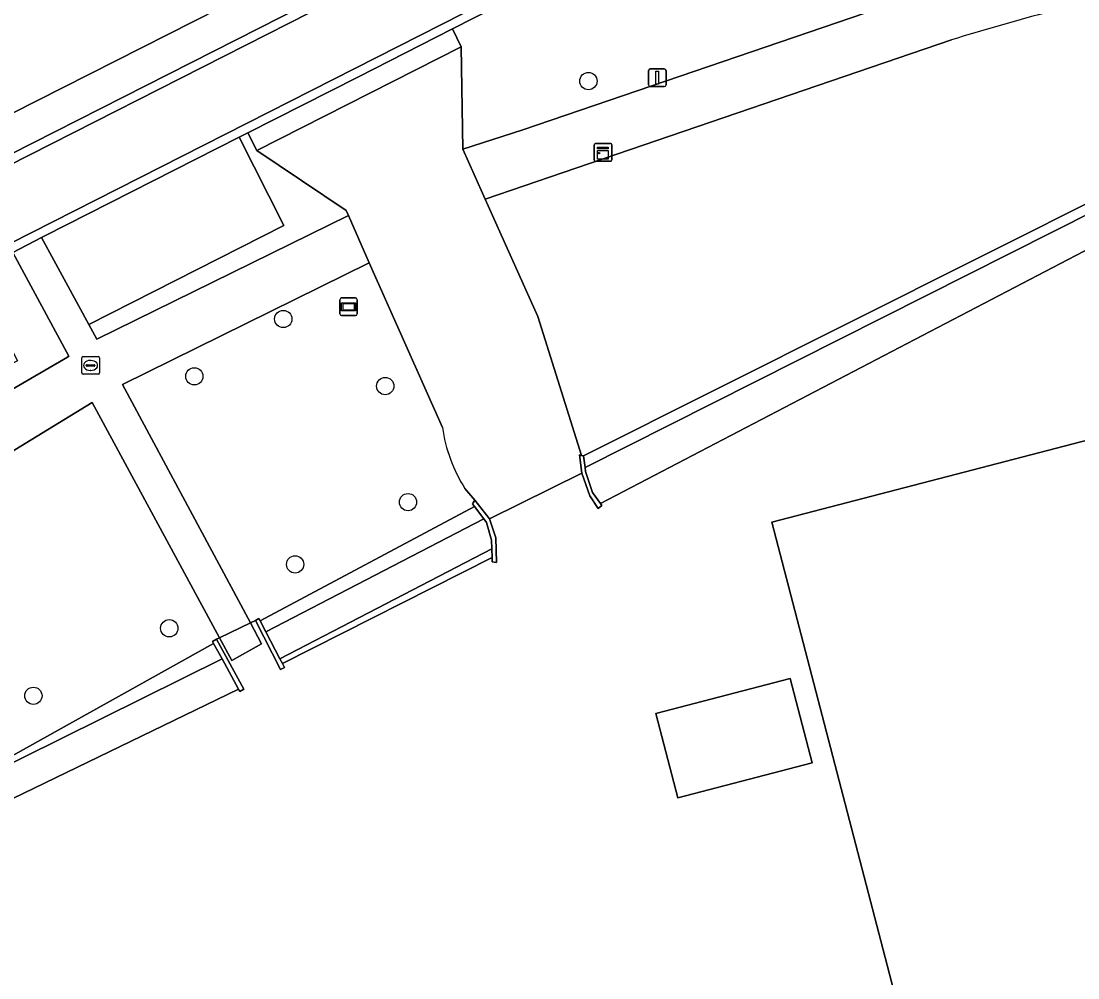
# Model space of a CAD drawing. Extents: x 162879 to 165540, y 384011 to 385181.
# Drawn here: x 163438 to 163497.9, y 384370.1 to 384424.3 of the extents above; entities that cross this region are included whole.
import ezdxf

# ---------------------------------------------------------------- set-up
doc = ezdxf.new("R2010")
doc.units = 0
for name, color, linetype in [('IMGEO_Boom', 7, 'Continuous'), ('IMGEO_Brandkraan', 7, 'Continuous'), ('IMGEO_Erf', 7, 'Continuous'), ('IMGEO_Grasland_agrarisch', 7, 'Continuous'), ('IMGEO_Groenvoorziening', 7, 'Continuous'), ('IMGEO_Kast', 7, 'Continuous'), ('IMGEO_Lichtmast', 7, 'Continuous'), ('IMGEO_Loofbos', 7, 'Continuous'), ('IMGEO_Muur', 7, 'Continuous'), ('IMGEO_Oever', 7, 'Continuous'), ('IMGEO_Pand', 7, 'Continuous'), ('IMGEO_Parkeervlak_open', 7, 'Continuous'), ('IMGEO_Reclamebord', 7, 'Continuous'), ('IMGEO_Rijbaan_lokaal_gesloten', 7, 'Continuous'), ('IMGEO_Rijbaan_lokaal_open', 7, 'Continuous'), ('IMGEO_Voetpad_open', 7, 'Continuous'), ('IMGEO_Waterloop', 7, 'Continuous')]:
    doc.layers.add(name, color=color, linetype=linetype)

msp = doc.modelspace()

# ---------------------------------------------------------------- linework, layer by layer
at = {"layer": 'IMGEO_Boom'}
for centre in [(163470.186, 384420.915), (163452.884, 384407.426), (163447.841, 384404.175), (163458.665, 384403.621), (163459.957, 384397.041), (163453.557, 384393.511), (163446.421, 384389.889), (163438.716, 384386.059)]:
    msp.add_circle(centre, 0.489, dxfattribs=at)
at = {"layer": 'IMGEO_Brandkraan'}
for p, q in [((163441.458, 384404.366), (163441.458, 384405.218)), ((163441.533, 384405.292), (163442.385, 384405.292)), ((163441.946, 384405.072), (163441.971, 384405.072)), ((163442.459, 384405.218), (163442.459, 384404.366)), ((163441.717, 384404.786), (163441.717, 384404.798)), ((163442.155, 384404.749), (163441.757, 384404.749)), ((163441.76, 384404.835), (163442.158, 384404.835)), ((163441.969, 384404.512), (163441.944, 384404.512)), ((163442.201, 384404.798), (163442.201, 384404.786)), ((163442.385, 384404.292), (163441.533, 384404.292))]:
    msp.add_line(p, q, dxfattribs=at)
for points in [[(163441.458, 384404.366), (163441.458, 384405.218)], [(163441.533, 384405.292), (163442.385, 384405.292)], [(163442.459, 384405.218), (163442.459, 384404.366)], [(163442.385, 384404.292), (163441.533, 384404.292)]]:
    msp.add_lwpolyline(points, dxfattribs=at)
for centre, radius, start, end in [((163441.535, 384405.216), 0.0765, 91.55205, 178.44795), ((163441.535, 384405.216), 0.0765, 91.55205, 178.44795), ((163442.383, 384405.216), 0.0765, 1.55205, 88.44795), ((163442.383, 384405.216), 0.0765, 1.55205, 88.44795), ((163441.757, 384404.795), 0.0403, 85.87752, 175.75265), ((163441.754, 384404.785), 0.0366, 178.93798, 274.71019), ((163442.158, 384404.792), 0.043, 264.86636, 352.45326), ((163442.162, 384404.797), 0.0386, 1.73085, 96.63898), ((163441.535, 384404.368), 0.0765, 181.55205, 268.44795), ((163441.535, 384404.368), 0.0765, 181.55205, 268.44795), ((163442.383, 384404.368), 0.0765, 271.55205, 358.44795), ((163442.383, 384404.368), 0.0765, 271.55205, 358.44795)]:
    msp.add_arc(centre, radius, start, end, dxfattribs=at)
for centre, major_axis, ratio, start_param, end_param in [((163441.945, 384404.792), (-0.387, 0.002), 0.722429, 4.712389, 7.853982), ((163441.97, 384404.792), (-0.39, 0.002), 0.717154, 1.570796, 4.712389)]:
    msp.add_ellipse(centre, major_axis=major_axis, ratio=ratio, start_param=start_param, end_param=end_param, dxfattribs=at)
at = {"layer": 'IMGEO_Erf'}
for points in [[(163500, 384412.169), (163470.866, 384396.969), (163470.949, 384396.854), (163470.744, 384396.674), (163470.259, 384397.39), (163469.819, 384398.681), (163464.573, 384396.089), (163464.938, 384395.013), (163464.978, 384393.613), (163464.733, 384393.658), (163464.726, 384393.91), (163452.836, 384387.885), (163452.953, 384387.66), (163452.735, 384387.556), (163451.313, 384390.328), (163451.023, 384390.189), (163451.656, 384389.009), (163449.963, 384388.057), (163449.263, 384389.349), (163449.105, 384389.273), (163450.646, 384386.429), (163450.425, 384386.311), (163450.353, 384386.442), (163432.033, 384377.572)], [(163489.393, 384362.069), (163480.582, 384395.901), (163500, 384400.959)]]:
    msp.add_lwpolyline(points, dxfattribs=at)
msp.add_lwpolyline([(163475.259, 384380.272), (163474.014, 384385.052), (163481.618, 384387.032), (163482.863, 384382.252)], close=True, dxfattribs=at)
at = {"layer": 'IMGEO_Grasland_agrarisch'}
msp.add_lwpolyline([(163373.344, 384387.242), (163392.671, 384396.393), (163404.998, 384402.561), (163430.054, 384415.32), (163455.223, 384428.073)], dxfattribs=at)
at = {"layer": 'IMGEO_Groenvoorziening'}
for points in [[(163451.393, 384416.975), (163450.879, 384417.982), (163450.384, 384417.731), (163452.924, 384412.729), (163441.856, 384407.11), (163442.311, 384406.274), (163456.576, 384413.287), (163456.459, 384413.578)], [(163434.759, 384401.832), (163440.643, 384405.264), (163440.732, 384405.317), (163437.546, 384411.196), (163435.219, 384410.006), (163437.817, 384405.06), (163410.112, 384390.976), (163399.869, 384385.833), (163399.777, 384385.786), (163401.73, 384381.953), (163402.925, 384382.559), (163415.788, 384390.039)]]:
    msp.add_lwpolyline(points, close=True, dxfattribs=at)
at = {"layer": 'IMGEO_Kast'}
for p, q in [((163470.513, 384416.446), (163470.513, 384417.287)), ((163470.513, 384417.287), (163470.513, 384416.446)), ((163470.588, 384417.371), (163471.429, 384417.371)), ((163471.429, 384417.371), (163470.588, 384417.371)), ((163471.513, 384417.296), (163471.513, 384416.455)), ((163471.513, 384416.455), (163471.513, 384417.296)), ((163471.438, 384416.371), (163470.597, 384416.371)), ((163470.597, 384416.371), (163471.438, 384416.371))]:
    msp.add_line(p, q, dxfattribs=at)
for points in [[(163470.708, 384417.161), (163471.308, 384417.161), (163471.308, 384417.076), (163470.708, 384417.076), (163470.708, 384417.161)], [(163470.708, 384416.986), (163471.308, 384416.986), (163471.308, 384416.497), (163470.708, 384416.497), (163470.708, 384416.986)]]:
    msp.add_lwpolyline(points, dxfattribs=at)
msp.add_circle((163470.792, 384416.835), 0.0377, dxfattribs=at)
for centre, start, end in [((163470.591, 384417.293), 92.4484, 184.28452), ((163470.591, 384417.293), 92.4484, 184.28452), ((163471.435, 384417.293), 2.4484, 94.28452), ((163471.435, 384417.293), 2.4484, 94.28452), ((163470.591, 384416.449), 182.4484, 274.28452), ((163470.591, 384416.449), 182.4484, 274.28452), ((163471.435, 384416.449), 272.4484, 4.28452), ((163471.435, 384416.449), 272.4484, 4.28452)]:
    msp.add_arc(centre, 0.0779, start, end, dxfattribs=at)
at = {"layer": 'IMGEO_Lichtmast'}
for p, q in [((163473.595, 384420.706), (163473.595, 384421.506)), ((163473.595, 384421.506), (163473.595, 384420.706)), ((163473.695, 384421.606), (163474.485, 384421.606)), ((163474.485, 384421.606), (163473.695, 384421.606)), ((163474.585, 384421.506), (163474.585, 384420.706)), ((163474.585, 384420.706), (163474.585, 384421.506)), ((163474.485, 384420.606), (163473.695, 384420.606)), ((163473.695, 384420.606), (163474.485, 384420.606))]:
    msp.add_line(p, q, dxfattribs=at)
msp.add_lwpolyline([(163474.015, 384421.481), (163474.165, 384421.481), (163474.165, 384420.731), (163474.015, 384420.731), (163474.015, 384421.481)], dxfattribs=at)
for centre, start, end in [((163473.695, 384421.506), 90, 180), ((163473.695, 384421.506), 90, 180), ((163474.485, 384421.506), 0, 90), ((163474.485, 384421.506), 360, 90), ((163473.695, 384420.706), 180, 270), ((163473.695, 384420.706), 180, 270), ((163474.485, 384420.706), 270, 0), ((163474.485, 384420.706), 270, 0)]:
    msp.add_arc(centre, 0.1, start, end, dxfattribs=at)
at = {"layer": 'IMGEO_Loofbos'}
for points in [[(163519.219, 384434.135), (163518.278, 384435.986), (163513.536, 384445.452), (163511.836, 384448.897), (163501.208, 384443.552), (163479.686, 384432.623), (163462.473, 384423.873), (163462.973, 384422.848), (163463.064, 384417.05), (163466.469, 384418.149), (163489.956, 384426.192)], [(163490.778, 384423.254), (163468.763, 384415.737), (163464.334, 384414.22), (163467.327, 384407.562), (163469.798, 384399.69), (163469.916, 384399.657), (163500, 384414.745), (163522.698, 384426.425)], [(163461.904, 384401.279), (163457.763, 384410.616), (163443.764, 384403.717), (163451.023, 384390.189), (163451.313, 384390.328), (163451.505, 384390.452), (163451.575, 384390.316), (163463.725, 384396.79), (163463.609, 384396.942), (163463.753, 384397.144), (163463.179, 384397.819)]]:
    msp.add_lwpolyline(points, dxfattribs=at)
msp.add_lwpolyline([(163431.11, 384379.435), (163436.679, 384382.204), (163448.933, 384389.034), (163448.876, 384389.139), (163449.105, 384389.273), (163449.263, 384389.349), (163442.041, 384402.685), (163411.931, 384384.253), (163403.114, 384379.365), (163406.542, 384366.796)], close=True, dxfattribs=at)
for centre, radius, start, end in [((163533.98, 384283.024), 146.734, 104.98344, 107.12283), ((163470.735, 384402.568), 8.924, 188.30552, 212.15187)]:
    msp.add_arc(centre, radius, start, end, dxfattribs=at)
at = {"layer": 'IMGEO_Muur'}
for points in [[(163469.998, 384399.012), (163469.916, 384399.657), (163469.798, 384399.69), (163469.673, 384399.725), (163469.819, 384398.681), (163470.259, 384397.39), (163470.744, 384396.674), (163470.949, 384396.854), (163470.866, 384396.969), (163470.421, 384397.589), (163470.028, 384398.778)], [(163464.938, 384395.013), (163464.573, 384396.089), (163463.753, 384397.144), (163463.609, 384396.942), (163463.725, 384396.79), (163464.252, 384396.099), (163464.412, 384395.889), (163464.699, 384394.88), (163464.713, 384394.395), (163464.726, 384393.91), (163464.733, 384393.658), (163464.978, 384393.613)], [(163451.899, 384389.691), (163451.575, 384390.316), (163451.505, 384390.452), (163451.313, 384390.328), (163452.735, 384387.556), (163452.953, 384387.66), (163452.836, 384387.885), (163452.693, 384388.16)], [(163449.105, 384389.273), (163448.876, 384389.139), (163448.933, 384389.034), (163449.415, 384388.155), (163450.353, 384386.442), (163450.425, 384386.311), (163450.646, 384386.429)]]:
    msp.add_lwpolyline(points, close=True, dxfattribs=at)
at = {"layer": 'IMGEO_Oever'}
for points in [[(163523.04, 384425.752), (163522.698, 384426.425), (163500, 384414.745), (163469.916, 384399.657), (163469.998, 384399.012)], [(163464.252, 384396.099), (163463.725, 384396.79), (163451.575, 384390.316), (163451.899, 384389.691)], [(163464.726, 384393.91), (163464.713, 384394.395), (163452.693, 384388.16), (163452.836, 384387.885)], [(163449.415, 384388.155), (163448.933, 384389.034), (163436.679, 384382.204), (163431.11, 384379.435), (163431.249, 384379.155)]]:
    msp.add_lwpolyline(points, close=True, dxfattribs=at)
at = {"layer": 'IMGEO_Pand'}
msp.add_lwpolyline([(163500, 384400.959), (163480.582, 384395.901), (163489.393, 384362.069)], dxfattribs=at)
msp.add_lwpolyline([(163475.259, 384380.272), (163482.863, 384382.252), (163481.618, 384387.032), (163474.014, 384385.052)], close=True, dxfattribs=at)
at = {"layer": 'IMGEO_Parkeervlak_open'}
msp.add_lwpolyline([(163450.384, 384417.731), (163439.373, 384412.14), (163439.174, 384412.039), (163441.856, 384407.11), (163452.924, 384412.729)], close=True, dxfattribs=at)
at = {"layer": 'IMGEO_Reclamebord'}
for p, q in [((163456.192, 384408.618), (163456.982, 384408.618)), ((163456.982, 384408.618), (163456.192, 384408.618)), ((163456.092, 384407.718), (163456.092, 384408.518)), ((163456.092, 384408.518), (163456.092, 384407.718)), ((163457.082, 384408.518), (163457.082, 384407.718)), ((163457.082, 384407.718), (163457.082, 384408.518)), ((163456.982, 384407.618), (163456.192, 384407.618)), ((163456.192, 384407.618), (163456.982, 384407.618))]:
    msp.add_line(p, q, dxfattribs=at)
for points in [[(163456.193, 384408.35), (163456.981, 384408.35), (163456.981, 384407.886), (163456.193, 384407.886), (163456.193, 384408.35)], [(163456.258, 384408.285), (163456.258, 384407.951), (163456.916, 384407.951), (163456.916, 384408.285), (163456.258, 384408.285)]]:
    msp.add_lwpolyline(points, dxfattribs=at)
for centre, start, end in [((163456.192, 384408.518), 90, 180), ((163456.192, 384408.518), 90, 180), ((163456.982, 384408.518), 0, 90), ((163456.982, 384408.518), 360, 90), ((163456.192, 384407.718), 180, 270), ((163456.192, 384407.718), 180, 270), ((163456.982, 384407.718), 270, 0), ((163456.982, 384407.718), 270, 0)]:
    msp.add_arc(centre, 0.1, start, end, dxfattribs=at)
at = {"layer": 'IMGEO_Rijbaan_lokaal_gesloten'}
msp.add_lwpolyline([(163397.114, 384391.355), (163398.126, 384391.858), (163407.231, 384396.416), (163434.919, 384410.458), (163456.941, 384421.625), (163471.637, 384429.105), (163469.815, 384432.669), (163456.857, 384426.067), (163431.169, 384413.017), (163406.159, 384400.323), (163393.861, 384394.17), (163393.3, 384393.895), (163383.947, 384389.295), (163378.916, 384387.009), (163374.588, 384385.063)], dxfattribs=at)
at = {"layer": 'IMGEO_Rijbaan_lokaal_open'}
for points in [[(163533.668, 384464.152), (163515.41, 384456.098), (163511.932, 384454.514), (163507.288, 384452.236), (163456.623, 384426.527), (163430.977, 384413.496), (163405.971, 384400.807), (163393.638, 384394.656), (163392.994, 384394.338), (163383.773, 384389.801), (163378.726, 384387.475), (163374.457, 384385.551)], [(163431.169, 384413.017), (163456.857, 384426.067), (163469.815, 384432.669), (163477.728, 384436.724), (163507.529, 384451.791), (163512.124, 384454.058), (163515.616, 384455.639), (163533.887, 384463.696)], [(163531.817, 384458.483), (163524.256, 384455.154), (163514.586, 384450.8), (163513.298, 384450.16), (163511.575, 384449.345), (163501.027, 384444.029), (163479.615, 384433.165), (163479.375, 384433.043), (163471.637, 384429.105), (163456.941, 384421.625), (163434.919, 384410.458), (163407.231, 384396.416), (163398.126, 384391.858), (163397.114, 384391.355), (163394.252, 384389.942)], [(163394.976, 384389.721), (163396.481, 384390.495), (163398.254, 384391.345), (163407.444, 384395.905), (163435.219, 384410.006), (163437.546, 384411.196), (163439.174, 384412.039), (163439.373, 384412.14), (163450.384, 384417.731), (163450.879, 384417.982), (163457.107, 384421.146), (163462.473, 384423.873), (163479.686, 384432.623), (163501.208, 384443.552), (163511.836, 384448.897), (163513.512, 384449.702), (163514.861, 384450.369), (163524.505, 384454.716), (163532.023, 384458.022)], [(163464.334, 384414.22), (163463.706, 384415.616), (163463.064, 384417.05), (163462.973, 384422.848), (163451.393, 384416.975), (163456.459, 384413.578), (163456.576, 384413.287), (163457.763, 384410.616), (163461.904, 384401.279)], [(163463.179, 384397.819), (163463.753, 384397.144), (163464.573, 384396.089), (163469.819, 384398.681), (163469.673, 384399.725), (163469.798, 384399.69), (163467.327, 384407.562), (163464.334, 384414.22)]]:
    msp.add_lwpolyline(points, dxfattribs=at)
msp.add_lwpolyline([(163462.973, 384422.848), (163462.473, 384423.873), (163457.107, 384421.146), (163450.879, 384417.982), (163451.393, 384416.975)], close=True, dxfattribs=at)
msp.add_arc((163470.735, 384402.568), 8.924, 188.30552, 212.15187, dxfattribs=at)
at = {"layer": 'IMGEO_Voetpad_open'}
for points in [[(163538.679, 384466.281), (163537.834, 384468.229), (163524.589, 384462.42), (163519.897, 384460.317), (163514.547, 384458.003), (163510.842, 384456.216), (163506.36, 384454.019), (163455.744, 384428.337), (163455.223, 384428.073), (163430.054, 384415.32), (163404.998, 384402.561), (163392.671, 384396.393), (163373.344, 384387.242)], [(163374.457, 384385.551), (163378.726, 384387.475), (163383.773, 384389.801), (163392.994, 384394.338), (163393.638, 384394.656), (163405.971, 384400.807), (163430.977, 384413.496), (163456.623, 384426.527), (163507.288, 384452.236), (163511.932, 384454.514), (163515.41, 384456.098), (163533.668, 384464.152)], [(163489.956, 384426.192), (163466.469, 384418.149), (163463.064, 384417.05), (163463.706, 384415.616), (163464.334, 384414.22), (163468.763, 384415.737), (163490.778, 384423.254)], [(163411.931, 384384.253), (163442.041, 384402.685), (163449.263, 384389.349), (163451.023, 384390.189), (163443.764, 384403.717), (163457.763, 384410.616), (163456.576, 384413.287), (163442.311, 384406.274), (163441.856, 384407.11), (163439.174, 384412.039), (163437.546, 384411.196), (163440.732, 384405.317), (163440.643, 384405.264), (163434.759, 384401.832)]]:
    msp.add_lwpolyline(points, dxfattribs=at)
msp.add_lwpolyline([(163449.263, 384389.349), (163449.963, 384388.057), (163451.656, 384389.009), (163451.023, 384390.189)], close=True, dxfattribs=at)
msp.add_arc((163533.98, 384283.024), 146.734, 104.98344, 107.12283, dxfattribs=at)
at = {"layer": 'IMGEO_Waterloop'}
for points in [[(163500, 384412.169), (163523.858, 384424.146), (163523.04, 384425.752), (163469.998, 384399.012), (163470.028, 384398.778), (163470.421, 384397.589), (163470.866, 384396.969)], [(163464.713, 384394.395), (163464.699, 384394.88), (163464.412, 384395.889), (163464.252, 384396.099), (163451.899, 384389.691), (163452.693, 384388.16)], [(163450.353, 384386.442), (163449.415, 384388.155), (163431.249, 384379.155), (163432.033, 384377.572)]]:
    msp.add_lwpolyline(points, close=True, dxfattribs=at)

doc.saveas('drawing.dxf')
